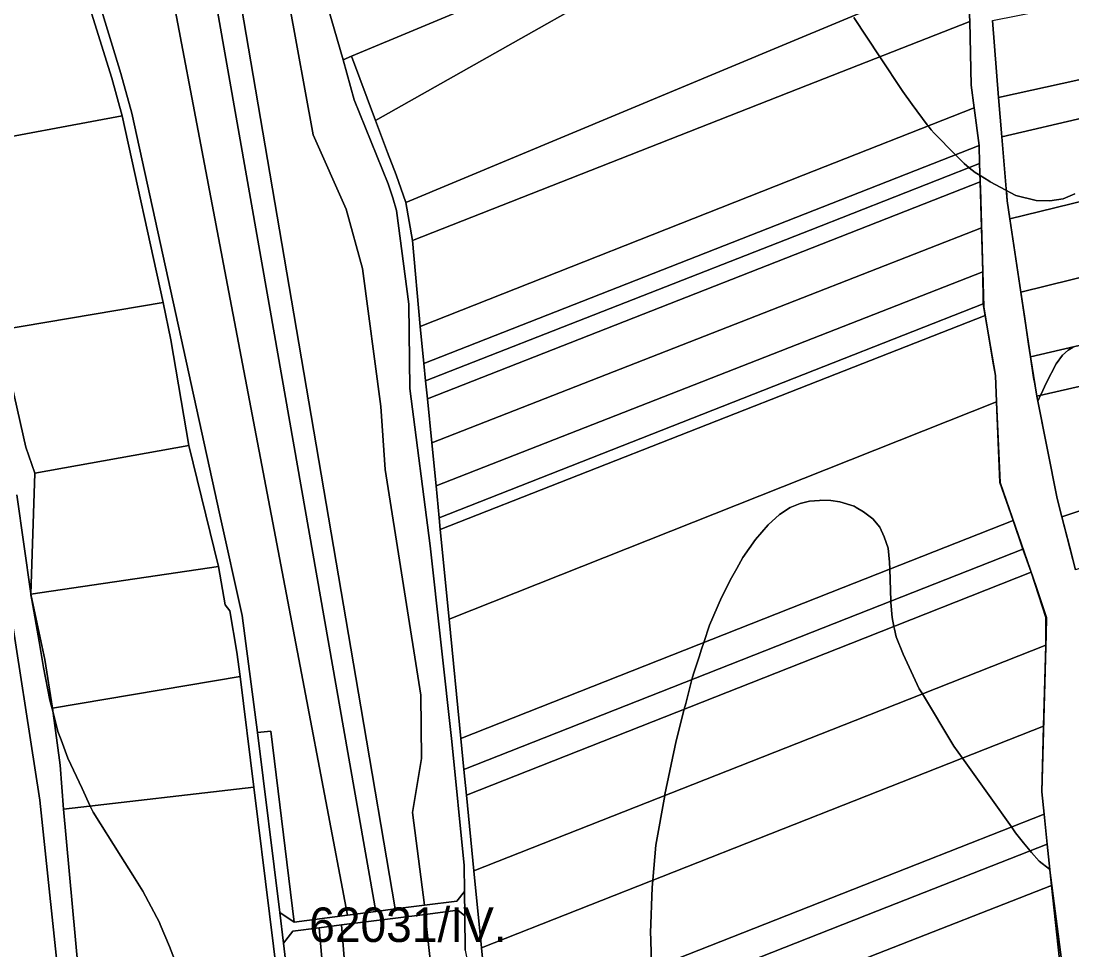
# Model space of a CAD drawing. Extents: x -521939 to -516426, y -1197857 to -1189551.
# Drawn here: x -518483.4 to -518026.2, y -1191802.5 to -1191398.7 of the extents above; entities that cross this region are included whole.
import ezdxf

# ---------------------------------------------------------------- set-up
doc = ezdxf.new("R2010")
doc.units = 0
for name, color, linetype in [('95560013', 7, 'Continuous'), ('95600013', 7, 'Continuous'), ('95610013', 7, 'Continuous'), ('95630013', 7, 'Continuous'), ('95640013', 7, 'Continuous'), ('95660013', 7, 'Continuous')]:
    doc.layers.add(name, color=color, linetype=linetype)

msp = doc.modelspace()

# ---------------------------------------------------------------- linework, layer by layer
at = {"layer": '95560013'}
msp.add_lwpolyline([(-518550.53, -1191347.83), (-518534.55, -1191404.6), (-518511.67, -1191505.47), (-518504.02, -1191551.95), (-518475.27, -1191737.43), (-518456.08, -1191919), (-518442.18, -1192018.62), (-518458.07, -1192010.24), (-518483.09, -1191835.12), (-518508.28, -1191658.81), (-518528.88, -1191526.36), (-518556.44, -1191349.16)], close=True, dxfattribs=at)
at = {"layer": '95600013'}
msp.add_lwpolyline([(-518397.54, -1191635.81), (-518394.56, -1191652.47), (-518392.61, -1191655.06), (-518389.54, -1191673.05), (-518388.12, -1191683.62), (-518469.66, -1191697.37), (-518473.02, -1191676.18), (-518479.16, -1191647.79)], close=True, dxfattribs=at)
at = {"layer": '95610013'}
for points in [[(-518079.95, -1191247.19), (-518081.72, -1191285.53), (-518080.59, -1191301.43), (-518174.54, -1191354.51), (-518329.2, -1191441.89), (-518339.6, -1191413.97), (-518279.05, -1191388.52), (-518260.37, -1191380.66), (-518180.89, -1191323.09)], [(-518152.34, -1191409.28), (-518315.97, -1191477.51), (-518320.28, -1191465.56), (-518323.99, -1191455.76), (-518329.2, -1191441.89), (-518174.54, -1191354.51), (-518080.59, -1191301.43), (-518078.94, -1191323.44), (-518076.64, -1191334.54), (-518073.11, -1191357.72), (-518071.88, -1191375.73)], [(-518428, -1191332.68), (-518394.14, -1191510.49), (-518360.28, -1191688.3), (-518341.42, -1191787.34), (-518364.53, -1191790.38), (-518374.67, -1191707.44), (-518380.58, -1191707.99), (-518387.26, -1191657.11), (-518396.87, -1191613.34), (-518435.22, -1191438.67), (-518439.99, -1191421.45), (-518458.86, -1191359.62), (-518464.75, -1191337.42), (-518465.41, -1191331.65), (-518435.2, -1191331)], [(-518407.75, -1191338.3), (-518375.04, -1191524.34), (-518341.21, -1191716.75), (-518329.08, -1191785.74), (-518341.42, -1191787.34), (-518360.28, -1191688.3), (-518394.14, -1191510.49), (-518428, -1191332.68), (-518413.58, -1191336.14)], [(-518395.95, -1191343.18), (-518365.79, -1191520.03), (-518335.63, -1191696.88), (-518320.66, -1191784.66), (-518329.08, -1191785.74), (-518341.21, -1191716.75), (-518375.04, -1191524.34), (-518407.75, -1191338.3)], [(-518378.34, -1191351.41), (-518372.26, -1191367.06), (-518366.94, -1191390.2), (-518356.39, -1191448.17), (-518342, -1191480.43), (-518334.85, -1191506.3), (-518326.95, -1191566.18), (-518325.04, -1191593.59), (-518309.54, -1191691.73), (-518309.12, -1191719.22), (-518313.13, -1191742.82), (-518307.95, -1191783.04), (-518320.66, -1191784.66), (-518335.63, -1191696.88), (-518365.79, -1191520.03), (-518395.95, -1191343.18), (-518388.42, -1191346.21)], [(-518354, -1191370.72), (-518351.67, -1191364.52), (-518323.66, -1191378.34), (-518301.6, -1191388.22), (-518291.56, -1191389.89), (-518279.05, -1191388.52), (-518339.6, -1191413.97), (-518343.3, -1191415.51), (-518353.74, -1191379.46)], [(-518315.97, -1191477.51), (-518152.34, -1191409.28), (-518071.88, -1191375.73), (-518070.65, -1191398.87), (-518145.29, -1191428.18), (-518313.16, -1191494.1)], [(-518439.4, -1191439.86), (-518507.78, -1191452.68), (-518523.95, -1191394.84), (-518457.15, -1191381.15), (-518443.9, -1191423.5)], [(-517960.66, -1191410.53), (-518058.21, -1191431.96), (-518060.82, -1191398.45), (-517993.27, -1191384.91)], [(-518070.65, -1191398.87), (-518070.14, -1191426.54), (-518068.84, -1191436.36), (-518143.23, -1191465.73), (-518309.74, -1191531.47), (-518313.16, -1191494.1), (-518145.29, -1191428.18)], [(-517944.87, -1191422.9), (-518056.8, -1191448.99), (-518058.21, -1191431.96), (-517960.66, -1191410.53)], [(-518056.8, -1191448.99), (-517944.87, -1191422.9), (-517913.92, -1191450.56), (-518053.29, -1191484.66), (-518054.39, -1191476.87)], [(-518421.64, -1191520.99), (-518492.98, -1191533.04), (-518505.21, -1191461.73), (-518507.78, -1191452.68), (-518439.4, -1191439.86)], [(-518309.74, -1191531.47), (-518143.23, -1191465.73), (-518068.84, -1191436.36), (-518066.6, -1191452.72), (-518158.52, -1191488.79), (-518308.11, -1191547.49)], [(-518066.6, -1191452.72), (-518066.38, -1191460.66), (-518140.17, -1191489.59), (-518307.39, -1191555.15), (-518308.11, -1191547.49), (-518158.52, -1191488.79)], [(-517891.53, -1191477.9), (-518048.48, -1191516.5), (-518053.29, -1191484.66), (-517913.92, -1191450.56)], [(-518140.17, -1191489.59), (-518066.38, -1191460.66), (-518066.15, -1191468.54), (-518135.23, -1191495.64), (-518306.63, -1191562.88), (-518307.39, -1191555.15)], [(-518066.15, -1191468.54), (-518065.61, -1191488.53), (-518143.4, -1191518.97), (-518304.73, -1191582.1), (-518306.63, -1191562.88), (-518135.23, -1191495.64)], [(-518048.48, -1191516.5), (-517891.53, -1191477.9), (-517879.51, -1191496.06), (-517874.43, -1191505.1), (-518044.24, -1191544.71)], [(-518065.61, -1191488.53), (-518065.06, -1191507.7), (-518135.7, -1191535.35), (-518302.86, -1191600.78), (-518304.73, -1191582.1), (-518143.4, -1191518.97)], [(-518065.06, -1191507.7), (-518064.87, -1191521.58), (-518134.15, -1191548.84), (-518301.53, -1191614.7), (-518302.86, -1191600.78), (-518135.7, -1191535.35)], [(-517865.67, -1191521.55), (-518041.53, -1191561.74), (-518044.24, -1191544.71), (-517874.43, -1191505.1)], [(-518410.47, -1191583.23), (-518477.36, -1191595.24), (-518481.26, -1191583.91), (-518492.98, -1191533.04), (-518421.64, -1191520.99), (-518418.21, -1191537.31)], [(-518064.87, -1191521.58), (-518063.98, -1191526.7), (-518132.75, -1191553.68), (-518301.03, -1191619.7), (-518301.53, -1191614.7), (-518134.15, -1191548.84)], [(-518041.53, -1191561.74), (-517865.67, -1191521.55), (-517849.7, -1191553.94), (-518030.63, -1191614.21), (-518032.65, -1191606.28)], [(-518301.03, -1191619.7), (-518132.75, -1191553.68), (-518063.98, -1191526.7), (-518059.54, -1191552.72), (-518059.04, -1191564.15), (-518133.21, -1191593.6), (-518297.19, -1191658.71)], [(-518024.71, -1191637.33), (-518030.63, -1191614.21), (-517849.7, -1191553.94), (-517843.69, -1191565.87), (-517839.28, -1191574.71)], [(-518059.04, -1191564.15), (-518057.62, -1191599.3), (-518051.82, -1191615.77), (-518125.83, -1191644.96), (-518292.08, -1191710.53), (-518297.19, -1191658.71), (-518133.21, -1191593.6)], [(-518292.08, -1191710.53), (-518125.83, -1191644.96), (-518051.82, -1191615.77), (-518047.54, -1191628.23), (-518119.38, -1191656.54), (-518290.72, -1191724.06)], [(-518290.72, -1191724.06), (-518119.38, -1191656.54), (-518047.54, -1191628.23), (-518044.03, -1191638.33), (-518122.4, -1191669.23), (-518289.64, -1191735.17)], [(-518044.03, -1191638.33), (-518037.56, -1191657.98), (-518037.63, -1191670.07), (-518120.55, -1191702.74), (-518286.39, -1191768.08), (-518289.64, -1191735.17), (-518122.4, -1191669.23)], [(-518286.39, -1191768.08), (-518120.55, -1191702.74), (-518037.63, -1191670.07), (-518038.61, -1191705.3), (-518115.47, -1191735.58), (-518283.1, -1191801.62)], [(-518382.15, -1191731.8), (-518464.87, -1191741.35), (-518466.4, -1191722.26), (-518469.66, -1191697.37), (-518388.12, -1191683.62)], [(-518038.61, -1191705.3), (-518039.39, -1191733.78), (-518038.39, -1191743.43), (-518111.96, -1191772.41), (-518279.46, -1191838.39), (-518283.1, -1191801.62), (-518115.47, -1191735.58)], [(-518374.67, -1191707.44), (-518364.53, -1191790.38), (-518370.89, -1191786.28), (-518380.58, -1191707.99)], [(-518464.87, -1191741.35), (-518382.15, -1191731.8), (-518368.51, -1191841.95), (-518454.59, -1191853.4)], [(-518038.39, -1191743.43), (-518037.01, -1191756.49), (-518110.85, -1191785.59), (-518278.17, -1191851.53), (-518279.46, -1191838.39), (-518111.96, -1191772.41)], [(-518278.17, -1191851.53), (-518110.85, -1191785.59), (-518037.01, -1191756.49), (-518035.12, -1191774.44), (-518110.62, -1191804.12), (-518277.01, -1191869.53)], [(-518277.01, -1191869.53), (-518110.62, -1191804.12), (-518035.12, -1191774.44), (-518031.59, -1191806.67), (-518034.81, -1191822.72), (-518100.19, -1191846.28), (-518274.99, -1191909.27)], [(-518307.55, -1191787.05), (-518305.35, -1191806.74), (-518287.42, -1191989.44), (-518284.75, -1192091.34), (-518292.25, -1192140.07), (-518291.06, -1192151.72), (-518277.44, -1192285.07), (-518284.92, -1192287.57), (-518303.55, -1192291.15), (-518314.83, -1192151.68), (-518328.91, -1191977.59), (-518343.95, -1191791.63)], [(-518303.55, -1192291.15), (-518309.77, -1192291.81), (-518322.59, -1192146.47), (-518338.17, -1191969.84), (-518353.78, -1191792.87), (-518343.95, -1191791.63), (-518328.91, -1191977.59), (-518314.83, -1192151.68)], [(-518309.77, -1192291.81), (-518320.04, -1192293.11), (-518324, -1192289.89), (-518336.18, -1192137.91), (-518350.83, -1191955.11), (-518369.24, -1191799.59), (-518365.14, -1191794.33), (-518353.78, -1191792.87), (-518338.17, -1191969.84), (-518322.59, -1192146.47)]]:
    msp.add_lwpolyline(points, close=True, dxfattribs=at)
at = {"layer": '95630013'}
for points in [[(-518031.59, -1191806.67), (-518035.12, -1191774.44), (-518037.01, -1191756.49), (-518038.39, -1191743.43), (-518039.39, -1191733.78), (-518038.61, -1191705.3), (-518037.63, -1191670.07), (-518037.56, -1191657.98), (-518044.03, -1191638.33), (-518047.54, -1191628.23), (-518051.82, -1191615.77), (-518057.62, -1191599.3), (-518059.04, -1191564.15), (-518059.54, -1191552.72), (-518063.98, -1191526.7), (-518064.87, -1191521.58), (-518065.06, -1191507.7), (-518065.61, -1191488.53), (-518066.15, -1191468.54), (-518066.38, -1191460.66), (-518066.6, -1191452.72), (-518068.84, -1191436.36), (-518070.14, -1191426.54), (-518070.65, -1191398.87), (-518071.88, -1191375.73)], [(-518060.82, -1191398.45), (-518058.21, -1191431.96), (-518056.8, -1191448.99), (-518054.39, -1191476.87), (-518053.29, -1191484.66), (-518048.48, -1191516.5), (-518044.24, -1191544.71), (-518041.53, -1191561.74), (-518032.65, -1191606.28), (-518030.63, -1191614.21), (-518024.71, -1191637.33)]]:
    msp.add_lwpolyline(points, dxfattribs=at)
at = {"layer": '95640013'}
for points in [[(-518507.78, -1191452.68), (-518505.21, -1191461.73), (-518492.98, -1191533.04), (-518481.26, -1191583.91), (-518477.36, -1191595.24), (-518479.16, -1191647.79), (-518473.02, -1191676.18), (-518469.66, -1191697.37), (-518466.4, -1191722.26), (-518464.87, -1191741.35), (-518454.59, -1191853.4), (-518450.7, -1191900.44), (-518448.71, -1191923.59), (-518432.53, -1192000.31), (-518426.98, -1192026.71), (-518442.18, -1192018.62), (-518456.08, -1191919), (-518475.27, -1191737.43), (-518504.02, -1191551.95), (-518511.67, -1191505.47), (-518534.55, -1191404.6), (-518550.53, -1191347.83), (-518539.79, -1191345.38), (-518523.95, -1191394.84)], [(-518477.36, -1191595.24), (-518410.47, -1191583.23), (-518397.54, -1191635.81), (-518479.16, -1191647.79)], [(-518364.53, -1191790.38), (-518341.42, -1191787.34), (-518329.08, -1191785.74), (-518320.66, -1191784.66), (-518307.95, -1191783.04), (-518293.85, -1191781.26), (-518290.52, -1191777.09), (-518290.41, -1191787.66), (-518293.44, -1191785.24), (-518307.55, -1191787.05), (-518343.95, -1191791.63), (-518353.78, -1191792.87), (-518365.14, -1191794.33), (-518369.24, -1191799.59), (-518370.89, -1191786.28)], [(-518285.42, -1191826.12), (-518283.49, -1191853.16), (-518284.63, -1191926.19), (-518280.69, -1191975.27), (-518276.42, -1191999.25), (-518272.1, -1192076.35), (-518275.47, -1192109.47), (-518276.97, -1192150.12), (-518291.06, -1192151.72), (-518292.25, -1192140.07), (-518284.75, -1192091.34), (-518287.42, -1191989.44), (-518305.35, -1191806.74), (-518307.55, -1191787.05), (-518293.44, -1191785.24), (-518290.41, -1191787.66), (-518290.26, -1191802.68)]]:
    msp.add_lwpolyline(points, close=True, dxfattribs=at)
for points in [[(-518458.86, -1191359.62), (-518439.99, -1191421.45), (-518435.22, -1191438.67), (-518396.87, -1191613.34), (-518387.26, -1191657.11), (-518380.58, -1191707.99), (-518370.89, -1191786.28), (-518369.24, -1191799.59), (-518350.83, -1191955.11), (-518336.18, -1192137.91)], [(-518343.05, -1192110.36), (-518345.44, -1192078.61), (-518350.12, -1192071.56), (-518348.78, -1192061.86), (-518349.5, -1192053.03), (-518348.09, -1192047.23), (-518350.01, -1192021.8), (-518353.13, -1191983.99), (-518357.94, -1191927.95), (-518359.88, -1191912.56), (-518362.56, -1191890.14), (-518368.51, -1191841.95), (-518382.15, -1191731.8), (-518388.12, -1191683.62), (-518389.54, -1191673.05), (-518392.61, -1191655.06), (-518394.56, -1191652.47), (-518397.54, -1191635.81), (-518410.47, -1191583.23), (-518418.21, -1191537.31), (-518421.64, -1191520.99), (-518439.4, -1191439.86), (-518443.9, -1191423.5), (-518457.15, -1191381.15)], [(-518353.74, -1191379.46), (-518343.3, -1191415.51), (-518338.5, -1191432.91), (-518323.66, -1191469.47), (-518321.64, -1191475.46), (-518320.14, -1191481.08), (-518314.72, -1191521.75), (-518314.3, -1191558.4), (-518305.44, -1191626.9), (-518295.95, -1191711.97), (-518290.64, -1191765.8), (-518290.52, -1191777.09), (-518293.85, -1191781.26), (-518307.95, -1191783.04), (-518313.13, -1191742.82), (-518309.12, -1191719.22), (-518309.54, -1191691.73), (-518325.04, -1191593.59), (-518326.95, -1191566.18), (-518334.85, -1191506.3), (-518342, -1191480.43), (-518356.39, -1191448.17), (-518366.94, -1191390.2)], [(-518290.26, -1191802.68), (-518290.41, -1191787.66), (-518290.52, -1191777.09), (-518290.64, -1191765.8), (-518295.95, -1191711.97), (-518305.44, -1191626.9), (-518314.3, -1191558.4), (-518314.72, -1191521.75), (-518320.14, -1191481.08), (-518321.64, -1191475.46), (-518323.66, -1191469.47), (-518338.5, -1191432.91), (-518343.3, -1191415.51), (-518339.6, -1191413.97), (-518329.2, -1191441.89), (-518323.99, -1191455.76), (-518320.28, -1191465.56), (-518315.97, -1191477.51), (-518313.16, -1191494.1), (-518309.74, -1191531.47), (-518308.11, -1191547.49), (-518307.39, -1191555.15), (-518306.63, -1191562.88), (-518304.73, -1191582.1), (-518302.86, -1191600.78), (-518301.53, -1191614.7), (-518301.03, -1191619.7), (-518297.19, -1191658.71), (-518292.08, -1191710.53), (-518290.72, -1191724.06), (-518289.64, -1191735.17), (-518286.39, -1191768.08), (-518283.1, -1191801.62), (-518279.46, -1191838.39)]]:
    msp.add_lwpolyline(points, dxfattribs=at)
at = {"layer": '95660013'}
for points in [[(-518121.14, -1191397.12), (-518109.8, -1191414.24), (-518099.81, -1191429.34), (-518095.69, -1191434.94), (-518089.15, -1191443.82), (-518088.83, -1191444.25), (-518087.52, -1191446.03), (-518086.12, -1191447.45), (-518076.94, -1191456.78), (-518073.15, -1191460.63), (-518070.92, -1191462.44), (-518068.28, -1191464.58), (-518066.23, -1191465.82), (-518066.15, -1191468.54), (-518066.06, -1191471.53), (-518064.58, -1191522.99), (-518060.58, -1191546.58), (-518059.54, -1191552.72), (-518059.02, -1191564.15), (-518057.41, -1191599.3), (-518041.7, -1191644.96), (-518037.24, -1191657.94), (-518037.45, -1191665.34), (-518039.39, -1191733.78), (-518038.37, -1191743.43), (-518036.99, -1191756.49), (-518035.82, -1191767.61), (-518035.92, -1191767.54), (-518036.04, -1191767.46), (-518040.44, -1191763.88), (-518043.85, -1191760.19), (-518044.48, -1191759.43), (-518047.31, -1191756.02), (-518050.81, -1191751.54), (-518052.6, -1191749.03), (-518062.28, -1191735.43), (-518073.87, -1191719.19), (-518077.58, -1191713.99), (-518091.29, -1191691.21), (-518092.65, -1191688.95), (-518099.72, -1191674), (-518102.74, -1191666.35), (-518103.41, -1191663.12), (-518103.67, -1191661.85), (-518104.47, -1191658), (-518105.05, -1191651.45), (-518105.07, -1191650.9), (-518105.35, -1191641.52), (-518105.49, -1191636.94), (-518105.58, -1191633.89), (-518105.9, -1191630.84), (-518106.21, -1191627.87), (-518107.89, -1191622.88), (-518109.86, -1191618.65), (-518112.82, -1191615.06), (-518116.94, -1191611.99), (-518120.11, -1191610.13), (-518120.99, -1191609.61), (-518127.25, -1191607.75), (-518131.13, -1191607.17), (-518135.54, -1191607), (-518136.04, -1191607.05), (-518140.47, -1191607.46), (-518144.52, -1191608.39), (-518148.87, -1191610.13), (-518153.39, -1191613.26), (-518158.32, -1191617.66), (-518163.88, -1191624.04), (-518169.39, -1191631.86), (-518172.08, -1191636.66), (-518174.37, -1191640.73), (-518178.66, -1191649.25), (-518183.87, -1191661.31), (-518186.42, -1191668.86), (-518187.41, -1191671.8), (-518188.46, -1191675.03), (-518190.89, -1191682.46), (-518191.54, -1191684.98), (-518194.25, -1191695.44), (-518194.86, -1191697.8), (-518198.42, -1191711.55), (-518203.29, -1191734.97), (-518203.36, -1191735.37), (-518207.23, -1191756.99), (-518208.57, -1191772.26), (-518208.85, -1191775.42), (-518209.55, -1191795.12), (-518209.48, -1191797.9), (-518209.16, -1191810.7)], [(-518024.93, -1191473.85), (-518030.03, -1191475.93), (-518035.83, -1191476.86), (-518041.85, -1191476.63), (-518050.66, -1191474.54), (-518053.07, -1191473.24), (-518054.77, -1191472.31), (-518054.93, -1191472.24), (-518054.98, -1191472.21), (-518061.79, -1191468.52), (-518062.41, -1191468.14), (-518066.23, -1191465.82), (-518068.28, -1191464.58), (-518070.92, -1191462.44), (-518073.15, -1191460.63), (-518076.94, -1191456.78), (-518086.12, -1191447.45), (-518087.52, -1191446.03), (-518088.83, -1191444.25), (-518089.15, -1191443.82), (-518095.69, -1191434.94), (-518099.81, -1191429.34), (-518109.8, -1191414.24), (-518121.14, -1191397.12)], [(-518030.77, -1191806.88), (-518035.79, -1191767.85), (-518035.82, -1191767.61), (-518036.99, -1191756.49), (-518038.37, -1191743.43), (-518039.39, -1191733.78), (-518037.45, -1191665.34), (-518037.24, -1191657.94), (-518041.7, -1191644.96), (-518057.41, -1191599.3), (-518059.02, -1191564.15), (-518059.54, -1191552.72), (-518060.58, -1191546.58), (-518064.58, -1191522.99), (-518066.06, -1191471.53), (-518066.15, -1191468.54), (-518066.23, -1191465.82), (-518062.41, -1191468.14), (-518061.79, -1191468.52), (-518054.98, -1191472.21), (-518054.93, -1191472.24), (-518054.77, -1191472.31), (-518054.39, -1191476.87), (-518053.29, -1191484.66), (-518048.48, -1191516.5), (-518046.91, -1191526.93), (-518045.09, -1191539.12), (-518044.26, -1191544.71), (-518042.93, -1191553.59), (-518042.37, -1191556.46), (-518041.53, -1191561.74), (-518041.1, -1191563.91), (-518032.65, -1191606.28), (-518030.63, -1191614.21), (-518027.33, -1191627.04), (-518024.71, -1191637.33)], [(-518025.71, -1191540.39), (-518027.92, -1191541.74), (-518030.35, -1191543.89), (-518033.07, -1191547.71), (-518037.3, -1191555.77), (-518039.8, -1191561.12), (-518039.91, -1191561.37), (-518040.97, -1191563.64), (-518041.1, -1191563.91), (-518041.53, -1191561.74), (-518042.37, -1191556.46), (-518042.93, -1191553.59), (-518044.26, -1191544.71), (-518045.09, -1191539.12), (-518046.91, -1191526.93), (-518048.48, -1191516.5), (-518053.29, -1191484.66), (-518054.39, -1191476.87), (-518054.77, -1191472.31), (-518053.07, -1191473.24), (-518050.66, -1191474.54), (-518041.85, -1191476.63), (-518035.83, -1191476.86), (-518030.03, -1191475.93), (-518024.93, -1191473.85)], [(-518024.71, -1191637.33), (-518027.33, -1191627.04), (-518030.63, -1191614.21), (-518032.65, -1191606.28), (-518041.1, -1191563.91), (-518040.97, -1191563.64), (-518039.91, -1191561.37), (-518039.8, -1191561.12), (-518037.3, -1191555.77), (-518033.07, -1191547.71), (-518030.35, -1191543.89), (-518027.92, -1191541.74), (-518025.71, -1191540.39)], [(-518485.3, -1191604.68), (-518479.15, -1191647.6), (-518479.13, -1191647.78), (-518479.08, -1191648.11), (-518478.7, -1191650.32), (-518475.52, -1191668.49), (-518473.57, -1191679.68), (-518470.87, -1191693.89), (-518469.34, -1191699.8), (-518467.35, -1191707.5), (-518465.95, -1191711.24), (-518463, -1191719.12), (-518456.88, -1191732.29), (-518453.29, -1191740.01), (-518452.09, -1191742.6), (-518440, -1191761.73), (-518434.75, -1191770.05), (-518430.37, -1191776.99), (-518423.21, -1191790.6), (-518422.86, -1191791.45), (-518418.87, -1191801.05), (-518414.53, -1191812.32)], [(-518414.53, -1191812.32), (-518418.87, -1191801.05), (-518422.86, -1191791.45), (-518423.21, -1191790.6), (-518430.37, -1191776.99), (-518434.75, -1191770.05), (-518440, -1191761.73), (-518452.09, -1191742.6), (-518453.29, -1191740.01), (-518456.88, -1191732.29), (-518463, -1191719.12), (-518465.95, -1191711.24), (-518467.35, -1191707.5), (-518469.34, -1191699.8), (-518470.87, -1191693.89), (-518473.57, -1191679.68), (-518475.52, -1191668.49), (-518478.7, -1191650.32), (-518479.08, -1191648.11), (-518479.13, -1191647.78), (-518479.15, -1191647.6), (-518485.3, -1191604.68)], [(-518209.16, -1191810.7), (-518209.48, -1191797.9), (-518209.55, -1191795.12), (-518208.85, -1191775.42), (-518208.57, -1191772.26), (-518207.23, -1191756.99), (-518203.36, -1191735.37), (-518203.29, -1191734.97), (-518198.42, -1191711.55), (-518194.86, -1191697.8), (-518194.25, -1191695.44), (-518191.54, -1191684.98), (-518190.89, -1191682.46), (-518188.46, -1191675.03), (-518187.41, -1191671.8), (-518186.42, -1191668.86), (-518183.87, -1191661.31), (-518178.66, -1191649.25), (-518174.37, -1191640.73), (-518172.08, -1191636.66), (-518169.39, -1191631.86), (-518163.88, -1191624.04), (-518158.32, -1191617.66), (-518153.39, -1191613.26), (-518148.87, -1191610.13), (-518144.52, -1191608.39), (-518140.47, -1191607.46), (-518136.04, -1191607.05), (-518135.54, -1191607), (-518131.13, -1191607.17), (-518127.25, -1191607.75), (-518120.99, -1191609.61), (-518120.11, -1191610.13), (-518116.94, -1191611.99), (-518112.82, -1191615.06), (-518109.86, -1191618.65), (-518107.89, -1191622.88), (-518106.21, -1191627.87), (-518105.9, -1191630.84), (-518105.58, -1191633.89), (-518105.49, -1191636.94), (-518105.35, -1191641.52), (-518105.07, -1191650.9), (-518105.05, -1191651.45), (-518104.47, -1191658), (-518103.67, -1191661.85), (-518103.41, -1191663.12), (-518102.74, -1191666.35), (-518099.72, -1191674), (-518092.65, -1191688.95), (-518091.29, -1191691.21), (-518077.58, -1191713.99), (-518073.87, -1191719.19), (-518062.28, -1191735.43), (-518052.6, -1191749.03), (-518050.81, -1191751.54), (-518047.31, -1191756.02), (-518044.48, -1191759.43), (-518043.85, -1191760.19), (-518040.44, -1191763.88), (-518036.04, -1191767.46), (-518035.92, -1191767.54), (-518035.82, -1191767.61), (-518035.79, -1191767.85), (-518030.77, -1191806.88)]]:
    msp.add_lwpolyline(points, dxfattribs=at)

# ---------------------------------------------------------------- texts
msp.add_text('62031/IV.', height=15, rotation=0, dxfattribs=at).set_placement((-518358.03, -1191799.07))

doc.saveas('drawing.dxf')
